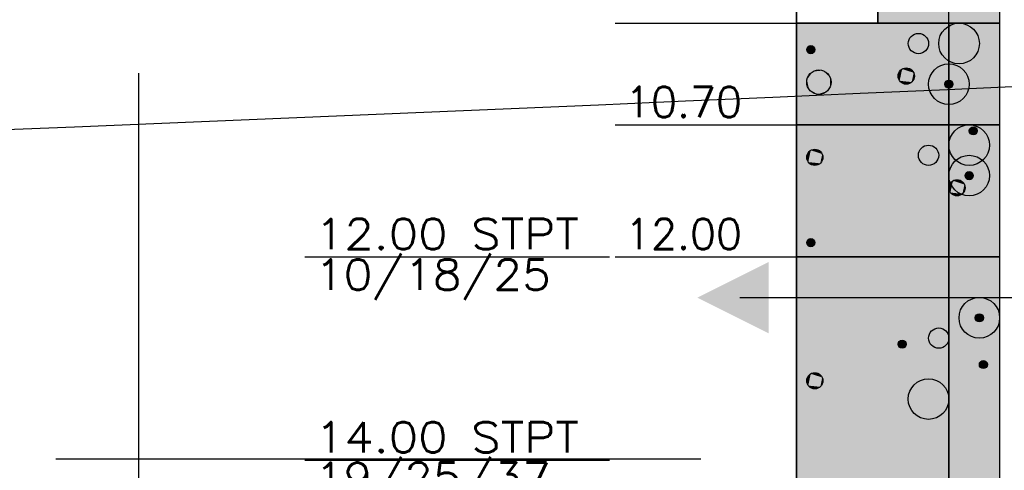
# Model space of a CAD drawing. Header units: metres. Extents: x 3458045 to 3462392, y 5482308 to 5484762.
# Tile 293 of 458: x 3460209.39 to 3460219.08, y 5483994.68 to 5483999.11. Entities that reach past the tile are written whole.
import ezdxf
from ezdxf.enums import TextEntityAlignment as Align

# ---------------------------------------------------------------- set-up
doc = ezdxf.new("R2010")
doc.units = ezdxf.units.M
doc.linetypes.add('AUSGEZOGEN', pattern=[2, 1, 1])
doc.linetypes.add('VERDECKT', pattern=[9.525, 6.35, -3.175])
doc.layers.get('0').update_dxf_attribs({"linetype": 'CONTINUOUS'})
for name, color, linetype in [('BAUER_BK 2014', 1, 'CONTINUOUS'), ('SP_BAUGRUBE-TEXT', 210, 'AUSGEZOGEN'), ('SP_BAUGRUBE-UWB-Sohle', 1, 'AUSGEZOGEN'), ('SP_Tunnelsohle_Sauberkeitsschicht', 1, 'CONTINUOUS')]:
    doc.layers.add(name, color=color, linetype=linetype)
doc.layers.add('SP_Höhenplan-Beschriftung-Linien', color=2, linetype='CONTINUOUS', lineweight=25)
doc.styles.add('ROMANS', font='ROMANS')

# ---------------------------------------------------------------- blocks, each defined once
blk = doc.blocks.new('SOFI-PFV')
at = {"color": 0, "linetype": 'Continuous'}
blk.add_solid([(-0.0625, 0.125), (0.0625, 0.125), (0, 0)], dxfattribs=at)

msp = doc.modelspace()

# ---------------------------------------------------------------- linework, layer by layer
at = {"layer": 'BAUER_BK 2014', "color": 7, "linetype": 'Continuous'}
for points in [[(3460217.0361, 5484008.7771), (3460217.0361, 5483978.7771)], [(3460219.0361, 5484008.7771), (3460219.0361, 5483978.7771)], [(3460217.0361, 5483999.0771), (3460217.0361, 5484000.9771), (3460217.8361, 5484000.9771), (3460217.8361, 5483999.0771), (3460217.0361, 5483999.0771)], [(3460217.8361, 5483999.0771), (3460217.8361, 5484000.9771), (3460219.0361, 5484000.9771), (3460219.0361, 5483999.0771), (3460217.8361, 5483999.0771)], [(3460215.2513, 5483999.0771), (3460216.0361, 5483999.0771), (3460216.6361, 5483999.0771), (3460217.0361, 5483999.0771)], [(3460217.0361, 5483998.0771), (3460217.0361, 5483999.0771), (3460219.0361, 5483999.0771), (3460219.0361, 5483998.0771), (3460217.0361, 5483998.0771)], [(3460219.0361, 5483999.0771), (3460217.0361, 5483999.0771)], [(3460215.2513, 5483998.0771), (3460216.0361, 5483998.0771), (3460216.6361, 5483998.0771), (3460217.0361, 5483998.0771)], [(3460217.0361, 5483996.7771), (3460217.0361, 5483998.0771), (3460219.0361, 5483998.0771), (3460219.0361, 5483996.7771), (3460217.0361, 5483996.7771)], [(3460219.0361, 5483998.0771), (3460217.0361, 5483998.0771)], [(3460212.1933, 5483996.7771), (3460215.1933, 5483996.7771)], [(3460215.2513, 5483996.7771), (3460216.0361, 5483996.7771), (3460216.6361, 5483996.7771), (3460217.0361, 5483996.7771)], [(3460217.0361, 5483993.0771), (3460217.0361, 5483996.7771), (3460219.0361, 5483996.7771), (3460219.0361, 5483993.0771), (3460217.0361, 5483993.0771)], [(3460219.0361, 5483996.7771), (3460217.0361, 5483996.7771)], [(3460212.1933, 5483994.7771), (3460215.1933, 5483994.7771)]]:
    msp.add_lwpolyline(points, dxfattribs=at)
at = {"layer": 'BAUER_BK 2014', "color": 30, "linetype": 'Continuous'}
for points in [[(3460217.8361, 5483999.0771), (3460217.8361, 5484000.9771), (3460219.0361, 5484000.9771), (3460219.0361, 5483999.0771), (3460217.8361, 5483999.0771)], [(3460217.0361, 5483998.0771), (3460217.0361, 5483999.0771), (3460218.5361, 5483999.0771), (3460218.5361, 5483998.0771), (3460217.0361, 5483998.0771)], [(3460217.0361, 5483996.7771), (3460217.0361, 5483998.0771), (3460218.5361, 5483998.0771), (3460218.5361, 5483996.7771), (3460217.0361, 5483996.7771)], [(3460217.0361, 5483993.0771), (3460217.0361, 5483996.7771), (3460218.5361, 5483996.7771), (3460218.5361, 5483993.0771), (3460217.0361, 5483993.0771)]]:
    msp.add_lwpolyline(points, dxfattribs=at)
at = {"layer": 'BAUER_BK 2014', "color": 62, "linetype": 'Continuous'}
msp.add_lwpolyline([(3460218.5361, 5483999.0771), (3460218.5361, 5484000.9771), (3460219.0361, 5484000.9771), (3460219.0361, 5483999.0771), (3460218.5361, 5483999.0771)], dxfattribs=at)
at = {"layer": 'BAUER_BK 2014', "color": 50, "linetype": 'Continuous'}
for points in [[(3460218.5361, 5483998.0771), (3460218.5361, 5483999.0771), (3460219.0361, 5483999.0771), (3460219.0361, 5483998.0771), (3460218.5361, 5483998.0771)], [(3460218.5361, 5483996.7771), (3460218.5361, 5483998.0771), (3460219.0361, 5483998.0771), (3460219.0361, 5483996.7771), (3460218.5361, 5483996.7771)], [(3460218.5361, 5483993.0771), (3460218.5361, 5483996.7771), (3460219.0361, 5483996.7771), (3460219.0361, 5483993.0771), (3460218.5361, 5483993.0771)]]:
    msp.add_lwpolyline(points, dxfattribs=at)
at = {"layer": 'BAUER_BK 2014', "color": 7, "linetype": 'Continuous'}
for centre, radius in [((3460218.6361, 5483998.8771), 0.2), ((3460218.2361, 5483998.8771), 0.1), ((3460217.1761, 5483998.8171), 0.04), ((3460217.2561, 5483998.4971), 0.12), ((3460218.1161, 5483998.5571), 0.08), ((3460218.5361, 5483998.4771), 0.2), ((3460218.5361, 5483998.4771), 0.04), ((3460218.7361, 5483997.8771), 0.2), ((3460218.7761, 5483998.0171), 0.04), ((3460218.3361, 5483997.7771), 0.1), ((3460217.2161, 5483997.7571), 0.08), ((3460218.7361, 5483997.5771), 0.2), ((3460218.7361, 5483997.5771), 0.04), ((3460218.6161, 5483997.4571), 0.08), ((3460217.1761, 5483996.9171), 0.04), ((3460218.8361, 5483996.1771), 0.2), ((3460218.8361, 5483996.1771), 0.04), ((3460218.4361, 5483995.9771), 0.1), ((3460218.0761, 5483995.9171), 0.04), ((3460218.8761, 5483995.7171), 0.04), ((3460217.2161, 5483995.5571), 0.08), ((3460218.3361, 5483995.3771), 0.2)]:
    msp.add_circle(centre, radius, dxfattribs=at)
at = {"layer": 'BAUER_BK 2014', "color": 30, "linetype": 'Continuous'}
for points in [[(3460217.8361, 5483999.0771), (3460217.8361, 5484000.9771), (3460219.0361, 5483999.0771), (3460219.0361, 5484000.9771)], [(3460217.0361, 5483998.0771), (3460217.0361, 5483999.0771), (3460218.5361, 5483998.0771), (3460218.5361, 5483999.0771)], [(3460217.0361, 5483996.7771), (3460217.0361, 5483998.0771), (3460218.5361, 5483996.7771), (3460218.5361, 5483998.0771)], [(3460217.0361, 5483993.0771), (3460217.0361, 5483996.7771), (3460218.5361, 5483993.0771), (3460218.5361, 5483996.7771)]]:
    msp.add_solid(points, dxfattribs=at)
at = {"layer": 'BAUER_BK 2014', "color": 62, "linetype": 'Continuous'}
msp.add_solid([(3460218.5361, 5483999.0771), (3460218.5361, 5484000.9771), (3460219.0361, 5483999.0771), (3460219.0361, 5484000.9771)], dxfattribs=at)
at = {"layer": 'BAUER_BK 2014', "color": 50, "linetype": 'Continuous'}
for points in [[(3460218.5361, 5483998.0771), (3460218.5361, 5483999.0771), (3460219.0361, 5483998.0771), (3460219.0361, 5483999.0771)], [(3460218.5361, 5483996.7771), (3460218.5361, 5483998.0771), (3460219.0361, 5483996.7771), (3460219.0361, 5483998.0771)], [(3460218.5361, 5483993.0771), (3460218.5361, 5483996.7771), (3460219.0361, 5483993.0771), (3460219.0361, 5483996.7771)]]:
    msp.add_solid(points, dxfattribs=at)
at = {"layer": 'BAUER_BK 2014', "color": 7, "linetype": 'Continuous'}
for points in [[(3460217.1371, 5483998.8255), (3460217.1361, 5483998.8171), (3460217.1371, 5483998.8087)], [(3460217.1561, 5483998.8517), (3460217.1439, 5483998.8407), (3460217.1371, 5483998.8255)], [(3460217.1561, 5483998.8517), (3460217.1371, 5483998.8255), (3460217.1439, 5483998.7935)], [(3460217.1439, 5483998.8407), (3460217.1397, 5483998.8333), (3460217.1371, 5483998.8255)], [(3460217.1371, 5483998.8255), (3460217.1371, 5483998.8087), (3460217.1439, 5483998.7935)], [(3460217.1561, 5483998.8517), (3460217.1495, 5483998.8469), (3460217.1439, 5483998.8407)], [(3460217.1561, 5483998.8517), (3460217.1439, 5483998.7935), (3460217.2029, 5483998.7873)], [(3460217.1721, 5483998.8569), (3460217.1639, 5483998.8551), (3460217.1561, 5483998.8517)], [(3460217.1885, 5483998.8551), (3460217.1721, 5483998.8569), (3460217.1561, 5483998.8517)], [(3460217.2127, 5483998.8333), (3460217.1885, 5483998.8551), (3460217.1561, 5483998.8517)], [(3460217.2029, 5483998.7873), (3460217.2127, 5483998.8333), (3460217.1561, 5483998.8517)], [(3460217.1885, 5483998.8551), (3460217.1803, 5483998.8569), (3460217.1721, 5483998.8569)], [(3460217.2029, 5483998.8469), (3460217.1961, 5483998.8517), (3460217.1885, 5483998.8551)], [(3460217.2127, 5483998.8333), (3460217.2029, 5483998.8469), (3460217.1885, 5483998.8551)], [(3460217.2127, 5483998.8333), (3460217.2085, 5483998.8407), (3460217.2029, 5483998.8469)], [(3460217.2029, 5483998.7873), (3460217.2127, 5483998.8009), (3460217.2127, 5483998.8333)], [(3460217.2161, 5483998.8171), (3460217.2153, 5483998.8255), (3460217.2127, 5483998.8333)], [(3460217.2127, 5483998.8009), (3460217.2161, 5483998.8171), (3460217.2127, 5483998.8333)], [(3460217.1371, 5483998.8087), (3460217.1397, 5483998.8009), (3460217.1439, 5483998.7935)], [(3460217.1439, 5483998.7935), (3460217.1495, 5483998.7873), (3460217.1561, 5483998.7825)], [(3460217.1439, 5483998.7935), (3460217.1561, 5483998.7825), (3460217.1721, 5483998.7773)], [(3460217.1439, 5483998.7935), (3460217.1721, 5483998.7773), (3460217.2029, 5483998.7873)], [(3460217.1561, 5483998.7825), (3460217.1639, 5483998.7791), (3460217.1721, 5483998.7773)], [(3460217.1721, 5483998.7773), (3460217.1885, 5483998.7791), (3460217.2029, 5483998.7873)], [(3460217.1721, 5483998.7773), (3460217.1803, 5483998.7773), (3460217.1885, 5483998.7791)], [(3460217.1885, 5483998.7791), (3460217.1961, 5483998.7825), (3460217.2029, 5483998.7873)], [(3460217.2029, 5483998.7873), (3460217.2085, 5483998.7935), (3460217.2127, 5483998.8009)], [(3460217.2437, 5483998.6165), (3460217.2191, 5483998.6113), (3460217.1961, 5483998.6011)], [(3460217.2933, 5483998.6113), (3460217.2437, 5483998.6165), (3460217.1961, 5483998.6011)], [(3460217.2933, 5483998.6113), (3460217.2687, 5483998.6165), (3460217.2437, 5483998.6165)], [(3460218.0761, 5483998.6263), (3460218.0515, 5483998.6041), (3460218.0379, 5483998.5737)], [(3460218.0761, 5483998.6263), (3460218.0379, 5483998.5737), (3460218.0515, 5483998.5101)], [(3460218.0761, 5483998.6263), (3460218.0627, 5483998.6165), (3460218.0515, 5483998.6041)], [(3460218.0761, 5483998.6263), (3460218.0515, 5483998.5101), (3460218.1697, 5483998.4977)], [(3460218.1079, 5483998.6367), (3460218.0915, 5483998.6331), (3460218.0761, 5483998.6263)], [(3460218.1409, 5483998.6331), (3460218.1079, 5483998.6367), (3460218.0761, 5483998.6263)], [(3460218.1893, 5483998.5897), (3460218.1409, 5483998.6331), (3460218.0761, 5483998.6263)], [(3460218.1697, 5483998.4977), (3460218.1893, 5483998.5897), (3460218.0761, 5483998.6263)], [(3460218.1409, 5483998.6331), (3460218.1245, 5483998.6367), (3460218.1079, 5483998.6367)], [(3460218.1697, 5483998.6165), (3460218.1561, 5483998.6263), (3460218.1409, 5483998.6331)], [(3460218.1893, 5483998.5897), (3460218.1697, 5483998.6165), (3460218.1409, 5483998.6331)], [(3460218.1893, 5483998.5897), (3460218.1809, 5483998.6041), (3460218.1697, 5483998.6165)], [(3460217.1389, 5483998.5221), (3460217.1361, 5483998.4971), (3460217.1389, 5483998.4721)], [(3460217.1961, 5483998.6011), (3460217.1591, 5483998.5677), (3460217.1389, 5483998.5221)], [(3460217.1961, 5483998.6011), (3460217.1389, 5483998.5221), (3460217.1591, 5483998.4265)], [(3460217.1591, 5483998.5677), (3460217.1465, 5483998.5459), (3460217.1389, 5483998.5221)], [(3460217.1389, 5483998.5221), (3460217.1389, 5483998.4721), (3460217.1591, 5483998.4265)], [(3460217.1961, 5483998.6011), (3460217.1759, 5483998.5863), (3460217.1591, 5483998.5677)], [(3460217.1961, 5483998.6011), (3460217.1591, 5483998.4265), (3460217.3365, 5483998.4079)], [(3460217.3659, 5483998.5459), (3460217.2933, 5483998.6113), (3460217.1961, 5483998.6011)], [(3460217.3365, 5483998.4079), (3460217.3659, 5483998.5459), (3460217.1961, 5483998.6011)], [(3460217.3365, 5483998.5863), (3460217.3161, 5483998.6011), (3460217.2933, 5483998.6113)], [(3460217.3659, 5483998.5459), (3460217.3365, 5483998.5863), (3460217.2933, 5483998.6113)], [(3460217.3659, 5483998.5459), (3460217.3533, 5483998.5677), (3460217.3365, 5483998.5863)], [(3460217.3365, 5483998.4079), (3460217.3659, 5483998.4483), (3460217.3659, 5483998.5459)], [(3460217.3761, 5483998.4971), (3460217.3735, 5483998.5221), (3460217.3659, 5483998.5459)], [(3460217.3659, 5483998.4483), (3460217.3761, 5483998.4971), (3460217.3659, 5483998.5459)], [(3460218.0379, 5483998.5737), (3460218.0361, 5483998.5571), (3460218.0379, 5483998.5405)], [(3460218.0515, 5483998.6041), (3460218.0431, 5483998.5897), (3460218.0379, 5483998.5737)], [(3460218.0379, 5483998.5737), (3460218.0379, 5483998.5405), (3460218.0515, 5483998.5101)], [(3460218.0379, 5483998.5405), (3460218.0431, 5483998.5245), (3460218.0515, 5483998.5101)], [(3460218.1697, 5483998.4977), (3460218.1893, 5483998.5245), (3460218.1893, 5483998.5897)], [(3460218.1697, 5483998.4977), (3460218.1809, 5483998.5101), (3460218.1893, 5483998.5245)], [(3460218.1961, 5483998.5571), (3460218.1945, 5483998.5737), (3460218.1893, 5483998.5897)], [(3460218.1893, 5483998.5245), (3460218.1961, 5483998.5571), (3460218.1893, 5483998.5897)], [(3460217.1389, 5483998.4721), (3460217.1465, 5483998.4483), (3460217.1591, 5483998.4265)], [(3460217.1591, 5483998.4265), (3460217.1759, 5483998.4079), (3460217.1961, 5483998.3931)], [(3460217.1591, 5483998.4265), (3460217.1961, 5483998.3931), (3460217.2437, 5483998.3777)], [(3460217.1591, 5483998.4265), (3460217.2437, 5483998.3777), (3460217.3365, 5483998.4079)], [(3460217.3365, 5483998.4079), (3460217.3533, 5483998.4265), (3460217.3659, 5483998.4483)], [(3460218.0515, 5483998.5101), (3460218.0627, 5483998.4977), (3460218.0761, 5483998.4879)], [(3460218.0515, 5483998.5101), (3460218.0761, 5483998.4879), (3460218.1079, 5483998.4775)], [(3460218.0515, 5483998.5101), (3460218.1079, 5483998.4775), (3460218.1697, 5483998.4977)], [(3460218.0761, 5483998.4879), (3460218.0915, 5483998.4811), (3460218.1079, 5483998.4775)], [(3460218.1079, 5483998.4775), (3460218.1409, 5483998.4811), (3460218.1697, 5483998.4977)], [(3460218.1079, 5483998.4775), (3460218.1245, 5483998.4775), (3460218.1409, 5483998.4811)], [(3460218.1409, 5483998.4811), (3460218.1561, 5483998.4879), (3460218.1697, 5483998.4977)], [(3460218.4971, 5483998.4855), (3460218.4961, 5483998.4771), (3460218.4971, 5483998.4687)], [(3460218.5161, 5483998.5117), (3460218.5039, 5483998.5007), (3460218.4971, 5483998.4855)], [(3460218.5161, 5483998.5117), (3460218.4971, 5483998.4855), (3460218.5039, 5483998.4535)], [(3460218.5039, 5483998.5007), (3460218.4997, 5483998.4933), (3460218.4971, 5483998.4855)], [(3460218.4971, 5483998.4855), (3460218.4971, 5483998.4687), (3460218.5039, 5483998.4535)], [(3460218.4971, 5483998.4687), (3460218.4997, 5483998.4609), (3460218.5039, 5483998.4535)], [(3460218.5161, 5483998.5117), (3460218.5095, 5483998.5069), (3460218.5039, 5483998.5007)], [(3460218.5161, 5483998.5117), (3460218.5039, 5483998.4535), (3460218.5629, 5483998.4473)], [(3460218.5039, 5483998.4535), (3460218.5095, 5483998.4473), (3460218.5161, 5483998.4425)], [(3460218.5039, 5483998.4535), (3460218.5161, 5483998.4425), (3460218.5321, 5483998.4373)], [(3460218.5039, 5483998.4535), (3460218.5321, 5483998.4373), (3460218.5629, 5483998.4473)], [(3460218.5321, 5483998.5169), (3460218.5239, 5483998.5151), (3460218.5161, 5483998.5117)], [(3460218.5485, 5483998.5151), (3460218.5321, 5483998.5169), (3460218.5161, 5483998.5117)], [(3460218.5727, 5483998.4933), (3460218.5485, 5483998.5151), (3460218.5161, 5483998.5117)], [(3460218.5629, 5483998.4473), (3460218.5727, 5483998.4933), (3460218.5161, 5483998.5117)], [(3460218.5161, 5483998.4425), (3460218.5239, 5483998.4391), (3460218.5321, 5483998.4373)], [(3460218.5485, 5483998.5151), (3460218.5403, 5483998.5169), (3460218.5321, 5483998.5169)], [(3460218.5321, 5483998.4373), (3460218.5485, 5483998.4391), (3460218.5629, 5483998.4473)], [(3460218.5321, 5483998.4373), (3460218.5403, 5483998.4373), (3460218.5485, 5483998.4391)], [(3460218.5629, 5483998.5069), (3460218.5561, 5483998.5117), (3460218.5485, 5483998.5151)], [(3460218.5727, 5483998.4933), (3460218.5629, 5483998.5069), (3460218.5485, 5483998.5151)], [(3460218.5485, 5483998.4391), (3460218.5561, 5483998.4425), (3460218.5629, 5483998.4473)], [(3460218.5727, 5483998.4933), (3460218.5685, 5483998.5007), (3460218.5629, 5483998.5069)], [(3460218.5629, 5483998.4473), (3460218.5727, 5483998.4609), (3460218.5727, 5483998.4933)], [(3460218.5629, 5483998.4473), (3460218.5685, 5483998.4535), (3460218.5727, 5483998.4609)], [(3460218.5761, 5483998.4771), (3460218.5753, 5483998.4855), (3460218.5727, 5483998.4933)], [(3460218.5727, 5483998.4609), (3460218.5761, 5483998.4771), (3460218.5727, 5483998.4933)], [(3460217.1961, 5483998.3931), (3460217.2191, 5483998.3829), (3460217.2437, 5483998.3777)], [(3460217.2437, 5483998.3777), (3460217.2933, 5483998.3829), (3460217.3365, 5483998.4079)], [(3460217.2437, 5483998.3777), (3460217.2687, 5483998.3777), (3460217.2933, 5483998.3829)], [(3460217.2933, 5483998.3829), (3460217.3161, 5483998.3931), (3460217.3365, 5483998.4079)], [(3460218.7561, 5483998.0517), (3460218.7439, 5483998.0407), (3460218.7371, 5483998.0255)], [(3460218.7561, 5483998.0517), (3460218.7371, 5483998.0255), (3460218.7439, 5483997.9935)], [(3460218.7439, 5483998.0407), (3460218.7397, 5483998.0333), (3460218.7371, 5483998.0255)], [(3460218.7561, 5483998.0517), (3460218.7495, 5483998.0469), (3460218.7439, 5483998.0407)], [(3460218.7561, 5483998.0517), (3460218.7439, 5483997.9935), (3460218.8029, 5483997.9873)], [(3460218.7721, 5483998.0569), (3460218.7639, 5483998.0551), (3460218.7561, 5483998.0517)], [(3460218.7885, 5483998.0551), (3460218.7721, 5483998.0569), (3460218.7561, 5483998.0517)], [(3460218.8127, 5483998.0333), (3460218.7885, 5483998.0551), (3460218.7561, 5483998.0517)], [(3460218.8029, 5483997.9873), (3460218.8127, 5483998.0333), (3460218.7561, 5483998.0517)], [(3460218.7885, 5483998.0551), (3460218.7803, 5483998.0569), (3460218.7721, 5483998.0569)], [(3460218.8029, 5483998.0469), (3460218.7961, 5483998.0517), (3460218.7885, 5483998.0551)], [(3460218.8127, 5483998.0333), (3460218.8029, 5483998.0469), (3460218.7885, 5483998.0551)], [(3460218.8127, 5483998.0333), (3460218.8085, 5483998.0407), (3460218.8029, 5483998.0469)], [(3460218.8029, 5483997.9873), (3460218.8127, 5483998.0009), (3460218.8127, 5483998.0333)], [(3460218.8161, 5483998.0171), (3460218.8153, 5483998.0255), (3460218.8127, 5483998.0333)], [(3460218.8127, 5483998.0009), (3460218.8161, 5483998.0171), (3460218.8127, 5483998.0333)], [(3460218.7371, 5483998.0255), (3460218.7361, 5483998.0171), (3460218.7371, 5483998.0087)], [(3460218.7371, 5483998.0255), (3460218.7371, 5483998.0087), (3460218.7439, 5483997.9935)], [(3460218.7371, 5483998.0087), (3460218.7397, 5483998.0009), (3460218.7439, 5483997.9935)], [(3460218.7439, 5483997.9935), (3460218.7495, 5483997.9873), (3460218.7561, 5483997.9825)], [(3460218.7439, 5483997.9935), (3460218.7561, 5483997.9825), (3460218.7721, 5483997.9773)], [(3460218.7439, 5483997.9935), (3460218.7721, 5483997.9773), (3460218.8029, 5483997.9873)], [(3460218.7561, 5483997.9825), (3460218.7639, 5483997.9791), (3460218.7721, 5483997.9773)], [(3460218.7721, 5483997.9773), (3460218.7885, 5483997.9791), (3460218.8029, 5483997.9873)], [(3460218.7721, 5483997.9773), (3460218.7803, 5483997.9773), (3460218.7885, 5483997.9791)], [(3460218.7885, 5483997.9791), (3460218.7961, 5483997.9825), (3460218.8029, 5483997.9873)], [(3460218.8029, 5483997.9873), (3460218.8085, 5483997.9935), (3460218.8127, 5483998.0009)], [(3460217.1379, 5483997.7737), (3460217.1361, 5483997.7571), (3460217.1379, 5483997.7405)], [(3460217.1761, 5483997.8263), (3460217.1515, 5483997.8041), (3460217.1379, 5483997.7737)], [(3460217.1761, 5483997.8263), (3460217.1379, 5483997.7737), (3460217.1515, 5483997.7101)], [(3460217.1515, 5483997.8041), (3460217.1431, 5483997.7897), (3460217.1379, 5483997.7737)], [(3460217.1379, 5483997.7737), (3460217.1379, 5483997.7405), (3460217.1515, 5483997.7101)], [(3460217.1761, 5483997.8263), (3460217.1627, 5483997.8165), (3460217.1515, 5483997.8041)], [(3460217.1761, 5483997.8263), (3460217.1515, 5483997.7101), (3460217.2697, 5483997.6977)], [(3460217.2079, 5483997.8367), (3460217.1915, 5483997.8331), (3460217.1761, 5483997.8263)], [(3460217.2409, 5483997.8331), (3460217.2079, 5483997.8367), (3460217.1761, 5483997.8263)], [(3460217.2893, 5483997.7897), (3460217.2409, 5483997.8331), (3460217.1761, 5483997.8263)], [(3460217.2697, 5483997.6977), (3460217.2893, 5483997.7897), (3460217.1761, 5483997.8263)], [(3460217.2409, 5483997.8331), (3460217.2245, 5483997.8367), (3460217.2079, 5483997.8367)], [(3460217.2697, 5483997.8165), (3460217.2561, 5483997.8263), (3460217.2409, 5483997.8331)], [(3460217.2893, 5483997.7897), (3460217.2697, 5483997.8165), (3460217.2409, 5483997.8331)], [(3460217.2893, 5483997.7897), (3460217.2809, 5483997.8041), (3460217.2697, 5483997.8165)], [(3460217.2697, 5483997.6977), (3460217.2893, 5483997.7245), (3460217.2893, 5483997.7897)], [(3460217.2961, 5483997.7571), (3460217.2945, 5483997.7737), (3460217.2893, 5483997.7897)], [(3460217.2893, 5483997.7245), (3460217.2961, 5483997.7571), (3460217.2893, 5483997.7897)], [(3460217.1379, 5483997.7405), (3460217.1431, 5483997.7245), (3460217.1515, 5483997.7101)], [(3460217.1515, 5483997.7101), (3460217.1627, 5483997.6977), (3460217.1761, 5483997.6879)], [(3460217.1515, 5483997.7101), (3460217.1761, 5483997.6879), (3460217.2079, 5483997.6775)], [(3460217.1515, 5483997.7101), (3460217.2079, 5483997.6775), (3460217.2697, 5483997.6977)], [(3460217.1761, 5483997.6879), (3460217.1915, 5483997.6811), (3460217.2079, 5483997.6775)], [(3460217.2079, 5483997.6775), (3460217.2409, 5483997.6811), (3460217.2697, 5483997.6977)], [(3460217.2079, 5483997.6775), (3460217.2245, 5483997.6775), (3460217.2409, 5483997.6811)], [(3460217.2409, 5483997.6811), (3460217.2561, 5483997.6879), (3460217.2697, 5483997.6977)], [(3460217.2697, 5483997.6977), (3460217.2809, 5483997.7101), (3460217.2893, 5483997.7245)], [(3460218.6971, 5483997.5855), (3460218.6961, 5483997.5771), (3460218.6971, 5483997.5687)], [(3460218.7161, 5483997.6117), (3460218.7039, 5483997.6007), (3460218.6971, 5483997.5855)], [(3460218.7161, 5483997.6117), (3460218.6971, 5483997.5855), (3460218.7039, 5483997.5535)], [(3460218.7039, 5483997.6007), (3460218.6997, 5483997.5933), (3460218.6971, 5483997.5855)], [(3460218.6971, 5483997.5855), (3460218.6971, 5483997.5687), (3460218.7039, 5483997.5535)], [(3460218.6971, 5483997.5687), (3460218.6997, 5483997.5609), (3460218.7039, 5483997.5535)], [(3460218.7161, 5483997.6117), (3460218.7095, 5483997.6069), (3460218.7039, 5483997.6007)], [(3460218.7161, 5483997.6117), (3460218.7039, 5483997.5535), (3460218.7629, 5483997.5473)], [(3460218.7039, 5483997.5535), (3460218.7095, 5483997.5473), (3460218.7161, 5483997.5425)], [(3460218.7039, 5483997.5535), (3460218.7161, 5483997.5425), (3460218.7321, 5483997.5373)], [(3460218.7039, 5483997.5535), (3460218.7321, 5483997.5373), (3460218.7629, 5483997.5473)], [(3460218.7321, 5483997.6169), (3460218.7239, 5483997.6151), (3460218.7161, 5483997.6117)], [(3460218.7485, 5483997.6151), (3460218.7321, 5483997.6169), (3460218.7161, 5483997.6117)], [(3460218.7727, 5483997.5933), (3460218.7485, 5483997.6151), (3460218.7161, 5483997.6117)], [(3460218.7629, 5483997.5473), (3460218.7727, 5483997.5933), (3460218.7161, 5483997.6117)], [(3460218.7485, 5483997.6151), (3460218.7403, 5483997.6169), (3460218.7321, 5483997.6169)], [(3460218.7629, 5483997.6069), (3460218.7561, 5483997.6117), (3460218.7485, 5483997.6151)], [(3460218.7727, 5483997.5933), (3460218.7629, 5483997.6069), (3460218.7485, 5483997.6151)], [(3460218.7727, 5483997.5933), (3460218.7685, 5483997.6007), (3460218.7629, 5483997.6069)], [(3460218.7629, 5483997.5473), (3460218.7727, 5483997.5609), (3460218.7727, 5483997.5933)], [(3460218.7629, 5483997.5473), (3460218.7685, 5483997.5535), (3460218.7727, 5483997.5609)], [(3460218.7761, 5483997.5771), (3460218.7753, 5483997.5855), (3460218.7727, 5483997.5933)], [(3460218.7727, 5483997.5609), (3460218.7761, 5483997.5771), (3460218.7727, 5483997.5933)], [(3460218.5379, 5483997.4737), (3460218.5361, 5483997.4571), (3460218.5379, 5483997.4405)], [(3460218.5761, 5483997.5263), (3460218.5515, 5483997.5041), (3460218.5379, 5483997.4737)], [(3460218.5761, 5483997.5263), (3460218.5379, 5483997.4737), (3460218.5515, 5483997.4101)], [(3460218.5515, 5483997.5041), (3460218.5431, 5483997.4897), (3460218.5379, 5483997.4737)], [(3460218.5379, 5483997.4737), (3460218.5379, 5483997.4405), (3460218.5515, 5483997.4101)], [(3460218.5761, 5483997.5263), (3460218.5627, 5483997.5165), (3460218.5515, 5483997.5041)], [(3460218.5761, 5483997.5263), (3460218.5515, 5483997.4101), (3460218.6697, 5483997.3977)], [(3460218.6079, 5483997.5367), (3460218.5915, 5483997.5331), (3460218.5761, 5483997.5263)], [(3460218.6409, 5483997.5331), (3460218.6079, 5483997.5367), (3460218.5761, 5483997.5263)], [(3460218.6893, 5483997.4897), (3460218.6409, 5483997.5331), (3460218.5761, 5483997.5263)], [(3460218.6697, 5483997.3977), (3460218.6893, 5483997.4897), (3460218.5761, 5483997.5263)], [(3460218.6409, 5483997.5331), (3460218.6245, 5483997.5367), (3460218.6079, 5483997.5367)], [(3460218.6697, 5483997.5165), (3460218.6561, 5483997.5263), (3460218.6409, 5483997.5331)], [(3460218.6893, 5483997.4897), (3460218.6697, 5483997.5165), (3460218.6409, 5483997.5331)], [(3460218.6893, 5483997.4897), (3460218.6809, 5483997.5041), (3460218.6697, 5483997.5165)], [(3460218.6697, 5483997.3977), (3460218.6893, 5483997.4245), (3460218.6893, 5483997.4897)], [(3460218.6961, 5483997.4571), (3460218.6945, 5483997.4737), (3460218.6893, 5483997.4897)], [(3460218.6893, 5483997.4245), (3460218.6961, 5483997.4571), (3460218.6893, 5483997.4897)], [(3460218.7161, 5483997.5425), (3460218.7239, 5483997.5391), (3460218.7321, 5483997.5373)], [(3460218.7321, 5483997.5373), (3460218.7485, 5483997.5391), (3460218.7629, 5483997.5473)], [(3460218.7321, 5483997.5373), (3460218.7403, 5483997.5373), (3460218.7485, 5483997.5391)], [(3460218.7485, 5483997.5391), (3460218.7561, 5483997.5425), (3460218.7629, 5483997.5473)], [(3460218.5379, 5483997.4405), (3460218.5431, 5483997.4245), (3460218.5515, 5483997.4101)], [(3460218.5515, 5483997.4101), (3460218.5627, 5483997.3977), (3460218.5761, 5483997.3879)], [(3460218.5515, 5483997.4101), (3460218.5761, 5483997.3879), (3460218.6079, 5483997.3775)], [(3460218.5515, 5483997.4101), (3460218.6079, 5483997.3775), (3460218.6697, 5483997.3977)], [(3460218.5761, 5483997.3879), (3460218.5915, 5483997.3811), (3460218.6079, 5483997.3775)], [(3460218.6079, 5483997.3775), (3460218.6409, 5483997.3811), (3460218.6697, 5483997.3977)], [(3460218.6079, 5483997.3775), (3460218.6245, 5483997.3775), (3460218.6409, 5483997.3811)], [(3460218.6409, 5483997.3811), (3460218.6561, 5483997.3879), (3460218.6697, 5483997.3977)], [(3460218.6697, 5483997.3977), (3460218.6809, 5483997.4101), (3460218.6893, 5483997.4245)], [(3460217.1371, 5483996.9255), (3460217.1361, 5483996.9171), (3460217.1371, 5483996.9087)], [(3460217.1561, 5483996.9517), (3460217.1439, 5483996.9407), (3460217.1371, 5483996.9255)], [(3460217.1561, 5483996.9517), (3460217.1371, 5483996.9255), (3460217.1439, 5483996.8935)], [(3460217.1439, 5483996.9407), (3460217.1397, 5483996.9333), (3460217.1371, 5483996.9255)], [(3460217.1371, 5483996.9255), (3460217.1371, 5483996.9087), (3460217.1439, 5483996.8935)], [(3460217.1371, 5483996.9087), (3460217.1397, 5483996.9009), (3460217.1439, 5483996.8935)], [(3460217.1561, 5483996.9517), (3460217.1495, 5483996.9469), (3460217.1439, 5483996.9407)], [(3460217.1561, 5483996.9517), (3460217.1439, 5483996.8935), (3460217.2029, 5483996.8873)], [(3460217.1439, 5483996.8935), (3460217.1495, 5483996.8873), (3460217.1561, 5483996.8825)], [(3460217.1439, 5483996.8935), (3460217.1561, 5483996.8825), (3460217.1721, 5483996.8773)], [(3460217.1439, 5483996.8935), (3460217.1721, 5483996.8773), (3460217.2029, 5483996.8873)], [(3460217.1721, 5483996.9569), (3460217.1639, 5483996.9551), (3460217.1561, 5483996.9517)], [(3460217.1885, 5483996.9551), (3460217.1721, 5483996.9569), (3460217.1561, 5483996.9517)], [(3460217.2127, 5483996.9333), (3460217.1885, 5483996.9551), (3460217.1561, 5483996.9517)], [(3460217.2029, 5483996.8873), (3460217.2127, 5483996.9333), (3460217.1561, 5483996.9517)], [(3460217.1561, 5483996.8825), (3460217.1639, 5483996.8791), (3460217.1721, 5483996.8773)], [(3460217.1885, 5483996.9551), (3460217.1803, 5483996.9569), (3460217.1721, 5483996.9569)], [(3460217.1721, 5483996.8773), (3460217.1885, 5483996.8791), (3460217.2029, 5483996.8873)], [(3460217.1721, 5483996.8773), (3460217.1803, 5483996.8773), (3460217.1885, 5483996.8791)], [(3460217.2029, 5483996.9469), (3460217.1961, 5483996.9517), (3460217.1885, 5483996.9551)], [(3460217.2127, 5483996.9333), (3460217.2029, 5483996.9469), (3460217.1885, 5483996.9551)], [(3460217.1885, 5483996.8791), (3460217.1961, 5483996.8825), (3460217.2029, 5483996.8873)], [(3460217.2127, 5483996.9333), (3460217.2085, 5483996.9407), (3460217.2029, 5483996.9469)], [(3460217.2029, 5483996.8873), (3460217.2127, 5483996.9009), (3460217.2127, 5483996.9333)], [(3460217.2029, 5483996.8873), (3460217.2085, 5483996.8935), (3460217.2127, 5483996.9009)], [(3460217.2161, 5483996.9171), (3460217.2153, 5483996.9255), (3460217.2127, 5483996.9333)], [(3460217.2127, 5483996.9009), (3460217.2161, 5483996.9171), (3460217.2127, 5483996.9333)], [(3460218.8161, 5483996.2117), (3460218.8039, 5483996.2007), (3460218.7971, 5483996.1855)], [(3460218.8161, 5483996.2117), (3460218.7971, 5483996.1855), (3460218.8039, 5483996.1535)], [(3460218.8039, 5483996.2007), (3460218.7997, 5483996.1933), (3460218.7971, 5483996.1855)], [(3460218.8161, 5483996.2117), (3460218.8095, 5483996.2069), (3460218.8039, 5483996.2007)], [(3460218.8161, 5483996.2117), (3460218.8039, 5483996.1535), (3460218.8629, 5483996.1473)], [(3460218.8321, 5483996.2169), (3460218.8239, 5483996.2151), (3460218.8161, 5483996.2117)], [(3460218.8485, 5483996.2151), (3460218.8321, 5483996.2169), (3460218.8161, 5483996.2117)], [(3460218.8727, 5483996.1933), (3460218.8485, 5483996.2151), (3460218.8161, 5483996.2117)], [(3460218.8629, 5483996.1473), (3460218.8727, 5483996.1933), (3460218.8161, 5483996.2117)], [(3460218.8485, 5483996.2151), (3460218.8403, 5483996.2169), (3460218.8321, 5483996.2169)], [(3460218.8629, 5483996.2069), (3460218.8561, 5483996.2117), (3460218.8485, 5483996.2151)], [(3460218.8727, 5483996.1933), (3460218.8629, 5483996.2069), (3460218.8485, 5483996.2151)], [(3460218.8727, 5483996.1933), (3460218.8685, 5483996.2007), (3460218.8629, 5483996.2069)], [(3460218.8629, 5483996.1473), (3460218.8727, 5483996.1609), (3460218.8727, 5483996.1933)], [(3460218.8761, 5483996.1771), (3460218.8753, 5483996.1855), (3460218.8727, 5483996.1933)], [(3460218.8727, 5483996.1609), (3460218.8761, 5483996.1771), (3460218.8727, 5483996.1933)], [(3460218.7971, 5483996.1855), (3460218.7961, 5483996.1771), (3460218.7971, 5483996.1687)], [(3460218.7971, 5483996.1855), (3460218.7971, 5483996.1687), (3460218.8039, 5483996.1535)], [(3460218.7971, 5483996.1687), (3460218.7997, 5483996.1609), (3460218.8039, 5483996.1535)], [(3460218.8039, 5483996.1535), (3460218.8095, 5483996.1473), (3460218.8161, 5483996.1425)], [(3460218.8039, 5483996.1535), (3460218.8161, 5483996.1425), (3460218.8321, 5483996.1373)], [(3460218.8039, 5483996.1535), (3460218.8321, 5483996.1373), (3460218.8629, 5483996.1473)], [(3460218.8161, 5483996.1425), (3460218.8239, 5483996.1391), (3460218.8321, 5483996.1373)], [(3460218.8321, 5483996.1373), (3460218.8485, 5483996.1391), (3460218.8629, 5483996.1473)], [(3460218.8321, 5483996.1373), (3460218.8403, 5483996.1373), (3460218.8485, 5483996.1391)], [(3460218.8485, 5483996.1391), (3460218.8561, 5483996.1425), (3460218.8629, 5483996.1473)], [(3460218.8629, 5483996.1473), (3460218.8685, 5483996.1535), (3460218.8727, 5483996.1609)], [(3460218.0371, 5483995.9255), (3460218.0361, 5483995.9171), (3460218.0371, 5483995.9087)], [(3460218.0561, 5483995.9517), (3460218.0439, 5483995.9407), (3460218.0371, 5483995.9255)], [(3460218.0561, 5483995.9517), (3460218.0371, 5483995.9255), (3460218.0439, 5483995.8935)], [(3460218.0439, 5483995.9407), (3460218.0397, 5483995.9333), (3460218.0371, 5483995.9255)], [(3460218.0371, 5483995.9255), (3460218.0371, 5483995.9087), (3460218.0439, 5483995.8935)], [(3460218.0371, 5483995.9087), (3460218.0397, 5483995.9009), (3460218.0439, 5483995.8935)], [(3460218.0561, 5483995.9517), (3460218.0495, 5483995.9469), (3460218.0439, 5483995.9407)], [(3460218.0561, 5483995.9517), (3460218.0439, 5483995.8935), (3460218.1029, 5483995.8873)], [(3460218.0721, 5483995.9569), (3460218.0639, 5483995.9551), (3460218.0561, 5483995.9517)], [(3460218.0885, 5483995.9551), (3460218.0721, 5483995.9569), (3460218.0561, 5483995.9517)], [(3460218.1127, 5483995.9333), (3460218.0885, 5483995.9551), (3460218.0561, 5483995.9517)], [(3460218.1029, 5483995.8873), (3460218.1127, 5483995.9333), (3460218.0561, 5483995.9517)], [(3460218.0885, 5483995.9551), (3460218.0803, 5483995.9569), (3460218.0721, 5483995.9569)], [(3460218.1029, 5483995.9469), (3460218.0961, 5483995.9517), (3460218.0885, 5483995.9551)], [(3460218.1127, 5483995.9333), (3460218.1029, 5483995.9469), (3460218.0885, 5483995.9551)], [(3460218.1127, 5483995.9333), (3460218.1085, 5483995.9407), (3460218.1029, 5483995.9469)], [(3460218.1029, 5483995.8873), (3460218.1127, 5483995.9009), (3460218.1127, 5483995.9333)], [(3460218.1029, 5483995.8873), (3460218.1085, 5483995.8935), (3460218.1127, 5483995.9009)], [(3460218.1161, 5483995.9171), (3460218.1153, 5483995.9255), (3460218.1127, 5483995.9333)], [(3460218.1127, 5483995.9009), (3460218.1161, 5483995.9171), (3460218.1127, 5483995.9333)], [(3460218.0439, 5483995.8935), (3460218.0495, 5483995.8873), (3460218.0561, 5483995.8825)], [(3460218.0439, 5483995.8935), (3460218.0561, 5483995.8825), (3460218.0721, 5483995.8773)], [(3460218.0439, 5483995.8935), (3460218.0721, 5483995.8773), (3460218.1029, 5483995.8873)], [(3460218.0561, 5483995.8825), (3460218.0639, 5483995.8791), (3460218.0721, 5483995.8773)], [(3460218.0721, 5483995.8773), (3460218.0885, 5483995.8791), (3460218.1029, 5483995.8873)], [(3460218.0721, 5483995.8773), (3460218.0803, 5483995.8773), (3460218.0885, 5483995.8791)], [(3460218.0885, 5483995.8791), (3460218.0961, 5483995.8825), (3460218.1029, 5483995.8873)], [(3460218.8371, 5483995.7255), (3460218.8361, 5483995.7171), (3460218.8371, 5483995.7087)], [(3460218.8561, 5483995.7517), (3460218.8439, 5483995.7407), (3460218.8371, 5483995.7255)], [(3460218.8561, 5483995.7517), (3460218.8371, 5483995.7255), (3460218.8439, 5483995.6935)], [(3460218.8439, 5483995.7407), (3460218.8397, 5483995.7333), (3460218.8371, 5483995.7255)], [(3460218.8371, 5483995.7255), (3460218.8371, 5483995.7087), (3460218.8439, 5483995.6935)], [(3460218.8371, 5483995.7087), (3460218.8397, 5483995.7009), (3460218.8439, 5483995.6935)], [(3460218.8561, 5483995.7517), (3460218.8495, 5483995.7469), (3460218.8439, 5483995.7407)], [(3460218.8561, 5483995.7517), (3460218.8439, 5483995.6935), (3460218.9029, 5483995.6873)], [(3460218.8721, 5483995.7569), (3460218.8639, 5483995.7551), (3460218.8561, 5483995.7517)], [(3460218.8885, 5483995.7551), (3460218.8721, 5483995.7569), (3460218.8561, 5483995.7517)], [(3460218.9127, 5483995.7333), (3460218.8885, 5483995.7551), (3460218.8561, 5483995.7517)], [(3460218.9029, 5483995.6873), (3460218.9127, 5483995.7333), (3460218.8561, 5483995.7517)], [(3460218.8885, 5483995.7551), (3460218.8803, 5483995.7569), (3460218.8721, 5483995.7569)], [(3460218.9029, 5483995.7469), (3460218.8961, 5483995.7517), (3460218.8885, 5483995.7551)], [(3460218.9127, 5483995.7333), (3460218.9029, 5483995.7469), (3460218.8885, 5483995.7551)], [(3460218.9127, 5483995.7333), (3460218.9085, 5483995.7407), (3460218.9029, 5483995.7469)], [(3460218.9029, 5483995.6873), (3460218.9127, 5483995.7009), (3460218.9127, 5483995.7333)], [(3460218.9161, 5483995.7171), (3460218.9153, 5483995.7255), (3460218.9127, 5483995.7333)], [(3460218.9127, 5483995.7009), (3460218.9161, 5483995.7171), (3460218.9127, 5483995.7333)], [(3460217.1761, 5483995.6263), (3460217.1515, 5483995.6041), (3460217.1379, 5483995.5737)], [(3460217.1761, 5483995.6263), (3460217.1379, 5483995.5737), (3460217.1515, 5483995.5101)], [(3460217.1761, 5483995.6263), (3460217.1627, 5483995.6165), (3460217.1515, 5483995.6041)], [(3460217.1761, 5483995.6263), (3460217.1515, 5483995.5101), (3460217.2697, 5483995.4977)], [(3460217.2079, 5483995.6367), (3460217.1915, 5483995.6331), (3460217.1761, 5483995.6263)], [(3460217.2409, 5483995.6331), (3460217.2079, 5483995.6367), (3460217.1761, 5483995.6263)], [(3460217.2893, 5483995.5897), (3460217.2409, 5483995.6331), (3460217.1761, 5483995.6263)], [(3460217.2697, 5483995.4977), (3460217.2893, 5483995.5897), (3460217.1761, 5483995.6263)], [(3460217.2409, 5483995.6331), (3460217.2245, 5483995.6367), (3460217.2079, 5483995.6367)], [(3460217.2697, 5483995.6165), (3460217.2561, 5483995.6263), (3460217.2409, 5483995.6331)], [(3460217.2893, 5483995.5897), (3460217.2697, 5483995.6165), (3460217.2409, 5483995.6331)], [(3460217.2893, 5483995.5897), (3460217.2809, 5483995.6041), (3460217.2697, 5483995.6165)], [(3460218.8439, 5483995.6935), (3460218.8495, 5483995.6873), (3460218.8561, 5483995.6825)], [(3460218.8439, 5483995.6935), (3460218.8561, 5483995.6825), (3460218.8721, 5483995.6773)], [(3460218.8439, 5483995.6935), (3460218.8721, 5483995.6773), (3460218.9029, 5483995.6873)], [(3460218.8561, 5483995.6825), (3460218.8639, 5483995.6791), (3460218.8721, 5483995.6773)], [(3460218.8721, 5483995.6773), (3460218.8885, 5483995.6791), (3460218.9029, 5483995.6873)], [(3460218.8721, 5483995.6773), (3460218.8803, 5483995.6773), (3460218.8885, 5483995.6791)], [(3460218.8885, 5483995.6791), (3460218.8961, 5483995.6825), (3460218.9029, 5483995.6873)], [(3460218.9029, 5483995.6873), (3460218.9085, 5483995.6935), (3460218.9127, 5483995.7009)], [(3460217.1379, 5483995.5737), (3460217.1361, 5483995.5571), (3460217.1379, 5483995.5405)], [(3460217.1515, 5483995.6041), (3460217.1431, 5483995.5897), (3460217.1379, 5483995.5737)], [(3460217.1379, 5483995.5737), (3460217.1379, 5483995.5405), (3460217.1515, 5483995.5101)], [(3460217.1379, 5483995.5405), (3460217.1431, 5483995.5245), (3460217.1515, 5483995.5101)], [(3460217.2697, 5483995.4977), (3460217.2893, 5483995.5245), (3460217.2893, 5483995.5897)], [(3460217.2697, 5483995.4977), (3460217.2809, 5483995.5101), (3460217.2893, 5483995.5245)], [(3460217.2961, 5483995.5571), (3460217.2945, 5483995.5737), (3460217.2893, 5483995.5897)], [(3460217.2893, 5483995.5245), (3460217.2961, 5483995.5571), (3460217.2893, 5483995.5897)], [(3460217.1515, 5483995.5101), (3460217.1627, 5483995.4977), (3460217.1761, 5483995.4879)], [(3460217.1515, 5483995.5101), (3460217.1761, 5483995.4879), (3460217.2079, 5483995.4775)], [(3460217.1515, 5483995.5101), (3460217.2079, 5483995.4775), (3460217.2697, 5483995.4977)], [(3460217.1761, 5483995.4879), (3460217.1915, 5483995.4811), (3460217.2079, 5483995.4775)], [(3460217.2079, 5483995.4775), (3460217.2409, 5483995.4811), (3460217.2697, 5483995.4977)], [(3460217.2079, 5483995.4775), (3460217.2245, 5483995.4775), (3460217.2409, 5483995.4811)], [(3460217.2409, 5483995.4811), (3460217.2561, 5483995.4879), (3460217.2697, 5483995.4977)]]:
    msp.add_solid(points, dxfattribs=at)
at = {"layer": 'SP_BAUGRUBE-TEXT', "linetype": 'AUSGEZOGEN'}
msp.add_line((3460216.479, 5483996.3756), (3460263.3007, 5483996.3756), dxfattribs=at)
at = {"layer": 'SP_BAUGRUBE-UWB-Sohle'}
for points in [[(3460024.5744, 5483998.4468), (3460120.4579, 5483997.9661, 0.014054), (3460230.5579, 5484000.5071)], [(3460024.5669, 5483996.9468), (3460120.4503, 5483996.4661, 0.014044), (3460230.5579, 5483999.0051)]]:
    msp.add_lwpolyline(points, format="xyb", dxfattribs=at)
at = {"layer": 'SP_Höhenplan-Beschriftung-Linien', "color": 1, "linetype": 'ByBlock'}
msp.add_line((3460210.5579, 5483998.5842), (3460210.5579, 5483965.6286), dxfattribs=at)
at = {"layer": 'SP_Höhenplan-Beschriftung-Linien', "color": 251, "linetype": 'VERDECKT'}
msp.add_line((3460406.594, 5483994.7871), (3459994.581, 5483994.7871), dxfattribs=at)
at = {"layer": 'SP_Tunnelsohle_Sauberkeitsschicht'}
msp.add_lwpolyline([(3460024.5769, 5483998.9468), (3460120.4604, 5483998.4661, 0.014971), (3460237.7061, 5484001.3871), (3460290.4009, 5484004.2768, -0.002542), (3460310.5579, 5484005.2803)], format="xyb", dxfattribs=at)

# ---------------------------------------------------------------- block references
at = {"layer": 'SP_BAUGRUBE-TEXT', "linetype": 'AUSGEZOGEN', "xscale": 5.625, "yscale": 5.625, "zscale": 5.625, "rotation": 270}
msp.add_blockref('SOFI-PFV', (3460216.0597, 5483996.3756), dxfattribs=at)

# ---------------------------------------------------------------- texts
at = {"layer": 'BAUER_BK 2014', "color": 7, "style": 'ROMANS'}
for s, p in [('10.70', (3460215.3459, 5483998.1519)), ('12.00', (3460215.3459, 5483996.8519))]:
    msp.add_text(s, height=0.29916, dxfattribs=at).set_placement(p)
for s, height, width, p, p2 in [('12.00 STPT ', 0.299156, 0.969616, (3460212.2933, 5483996.8519), (3460215.1249, 5483996.8519)), ('10/18/25 ', 0.29916, 0.967435, (3460212.2933, 5483996.4527), (3460214.8429, 5483996.4527)), ('14.00 STPT ', 0.299156, 0.969616, (3460212.2933, 5483994.8519), (3460215.1249, 5483994.8519)), ('19/25/37 ', 0.29916, 0.967435, (3460212.2933, 5483994.4527), (3460214.8429, 5483994.4527))]:
    msp.add_text(s, height=height, dxfattribs=dict(at, width=width)).set_placement(p, p2, align=Align.FIT)

doc.saveas('drawing.dxf')
